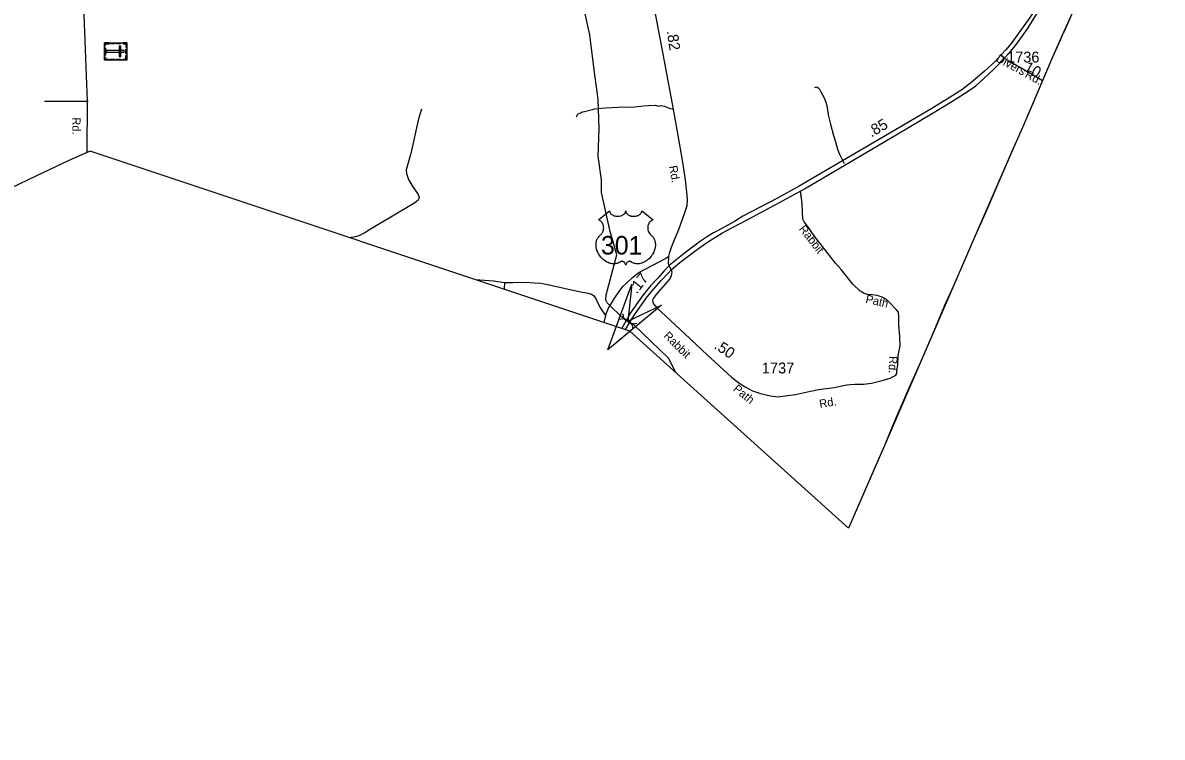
# Model space of a CAD drawing. Extents: x 2220236 to 2384410, y 720751 to 894131.
# Drawn here: x 2332948 to 2346007, y 759382 to 767564 of the extents above; entities that cross this region are included whole.
import ezdxf

# ---------------------------------------------------------------- set-up
doc = ezdxf.new("R2010")
doc.units = 0
doc.layers.add('Default', color=7, linetype='Continuous')

msp = doc.modelspace()

# ---------------------------------------------------------------- linework, layer by layer
at = {"layer": 'Default'}
for p, q in [((2333196, 766668), (2333697, 766667)), ((2342311, 766053), (2342341, 765992)), ((2342341, 765992), (2342360, 765951)), ((2341858, 765636), (2341866, 765586)), ((2338469, 764589), (2338464, 764514)), ((2339627, 764211), (2339608, 764133)), ((2339784, 764168), (2339834, 764179)), ((2339826, 764229), (2339834, 764179)), ((2339834, 764179), (2339934, 764111)), ((2339984, 764122), (2339934, 764111)), ((2339943, 764061), (2339934, 764111))]:
    msp.add_line(p, q, dxfattribs=at)
for points in [[(2346007, 771039), (2345805, 770604), (2345738, 770426), (2345655, 770242), (2345542, 769970), (2345380, 769609), (2345179, 769147), (2345013, 768759), (2344837, 768350), (2344671, 767968), (2344618, 767858), (2344575, 767778), (2344519, 767672), (2344475, 767603), (2344415, 767517), (2344344, 767422), (2344274, 767329), (2344213, 767255), (2344157, 767192)], [(2344197, 767159), (2344264, 767231), (2344324, 767306), (2344405, 767413), (2344471, 767506), (2344512, 767577), (2344558, 767649), (2344614, 767756), (2344658, 767837), (2344712, 767949), (2344878, 768332), (2345061, 768747), (2345222, 769110), (2345417, 769570), (2345492, 769737), (2345625, 770035), (2345780, 770409), (2345847, 770587), (2346007, 771039)], [(2333869, 770476), (2333869, 769168), (2333866, 769052), (2333861, 768940), (2333848, 768844), (2333830, 768746), (2333807, 768664), (2333768, 768560), (2333724, 768430), (2333700, 768346), (2333676, 768235), (2333669, 768146), (2333656, 767936), (2333647, 767656), (2333688, 766661), (2333684, 766078)], [(2340358, 764783), (2340350, 764809), (2340352, 764881), (2340352, 764892), (2340365, 764938), (2340384, 764993), (2340421, 765091), (2340468, 765197), (2340495, 765274), (2340529, 765367), (2340561, 765471), (2340566, 765534), (2340564, 765589), (2340542, 765767), (2340508, 765991), (2340460, 766272), (2340405, 766576), (2340254, 767387), (2340151, 767932)], [(2340427, 763565), (2340350, 763724), (2339955, 764100), (2339884, 764145), (2339821, 764187), (2339797, 764208), (2339689, 764314), (2339644, 764355), (2339629, 764389), (2339633, 764447), (2339757, 764906), (2339681, 765175), (2339579, 765621), (2339579, 765767), (2339544, 766035), (2339553, 766350), (2339542, 766689), (2339498, 767026), (2339448, 767426), (2339379, 767737)], [(2344995, 767717), (2344874, 767449), (2344869, 767440), (2344861, 767420), (2344840, 767373), (2344749, 767169), (2344422, 766401), (2344317, 766167), (2344301, 766131), (2344300, 766129), (2344300, 766129), (2344299, 766128), (2344295, 766118), (2344234, 765976), (2343848, 765089), (2342827, 762730), (2342412, 761777)], [(2344995, 767717), (2344865, 767429), (2344749, 767169), (2344636, 766904), (2344524, 766640), (2344422, 766401), (2344301, 766131), (2344153, 765788), (2343991, 765415), (2343848, 765089), (2343739, 764840), (2343615, 764552), (2343513, 764328), (2343369, 763987), (2343235, 763678), (2343104, 763380), (2342940, 763003), (2342827, 762730), (2342663, 762355), (2342516, 762013), (2342412, 761777)], [(2344157, 767192), (2344087, 767117), (2343970, 767010), (2343832, 766892), (2343710, 766796), (2343565, 766703), (2343346, 766573), (2342950, 766338), (2342344, 765982), (2341847, 765692), (2341599, 765555), (2341202, 765349), (2341103, 765290), (2340952, 765206), (2340866, 765158), (2340796, 765116), (2340716, 765063), (2340622, 764996), (2340546, 764939), (2340451, 764859), (2340377, 764798), (2340358, 764783)], [(2344157, 767192), (2344197, 767159)], [(2340379, 764735), (2340404, 764756), (2340480, 764819), (2340573, 764893), (2340651, 764950), (2340735, 765011), (2340820, 765068), (2340906, 765122), (2340967, 765158), (2341076, 765217), (2341249, 765309), (2341621, 765506), (2341908, 765664), (2342445, 765979), (2342975, 766291), (2343363, 766522), (2343595, 766661), (2343741, 766753), (2343872, 766842), (2344066, 767022), (2344144, 767101), (2344197, 767159)], [(2344197, 767159), (2344256, 767125), (2344502, 766985), (2344636, 766905)], [(2342027, 766825), (2342048, 766830), (2342064, 766821), (2342078, 766804), (2342094, 766774), (2342134, 766704), (2342153, 766657), (2342164, 766617), (2342177, 766510), (2342205, 766405), (2342240, 766274), (2342261, 766202), (2342284, 766117), (2342305, 766066), (2342311, 766053)], [(2337517, 766575), (2337483, 766464), (2337394, 766066), (2337341, 765882), (2337346, 765838), (2337367, 765771), (2337411, 765697), (2337478, 765598), (2337490, 765562), (2337481, 765533), (2337440, 765502), (2337167, 765338), (2336934, 765202), (2336868, 765159), (2336801, 765125), (2336761, 765111), (2336694, 765103)], [(2339295, 766489), (2339297, 766496), (2339304, 766513), (2339312, 766521), (2339342, 766533), (2339358, 766545), (2339384, 766550), (2339503, 766579), (2339625, 766592), (2339773, 766598), (2339961, 766602), (2340057, 766612), (2340125, 766616), (2340197, 766619), (2340235, 766610), (2340261, 766616), (2340281, 766614), (2340301, 766609), (2340357, 766587), (2340405, 766576)], [(2342412, 761777), (2339905, 764034), (2333719, 766093), (2333476, 765987), (2333097, 765808), (2332618, 765577), (2331884, 765219), (2331397, 764984), (2330995, 764787), (2330642, 764712), (2329773, 764522), (2328498, 764247), (2327461, 764022), (2326785, 763875), (2326483, 763723), (2325606, 763278), (2324918, 762929), (2323369, 762135), (2322391, 761632), (2321693, 761275), (2320800, 760815), (2319981, 760403), (2317987, 759382)], [(2341974, 763347), (2342067, 763363), (2342157, 763374), (2342247, 763389), (2342316, 763401), (2342353, 763409), (2342392, 763416), (2342435, 763422), (2342485, 763424), (2342583, 763424), (2342674, 763435), (2342798, 763468), (2342887, 763494), (2342917, 763509), (2342949, 763526), (2342965, 763544), (2342967, 763578), (2342975, 763646), (2342980, 763754), (2343002, 763865), (2342999, 763973), (2342988, 764101), (2342988, 764194), (2342984, 764251), (2342958, 764281), (2342886, 764357), (2342847, 764396), (2342798, 764422), (2342739, 764439), (2342683, 764448), (2342628, 764452), (2342589, 764464), (2342546, 764492), (2342461, 764570), (2342326, 764737), (2342263, 764811), (2342112, 765003), (2342018, 765123), (2341983, 765175), (2341963, 765205), (2341905, 765286), (2341888, 765314), (2341882, 765489), (2341873, 765561), (2341866, 765586)], [(2339627, 764211), (2339661, 764296), (2339726, 764402), (2339784, 764487), (2339830, 764547), (2339872, 764584), (2339936, 764648), (2340010, 764706), (2340315, 764863), (2340352, 764892)], [(2340358, 764783), (2340299, 764722), (2340225, 764638), (2340143, 764552), (2340063, 764451), (2340002, 764370), (2339914, 764244), (2339873, 764173), (2339813, 764065)], [(2339857, 764050), (2339907, 764135), (2339958, 764219), (2340038, 764335), (2340103, 764427), (2340183, 764522), (2340263, 764613), (2340343, 764697), (2340379, 764735)], [(2340379, 764735), (2340385, 764713), (2340383, 764688), (2340379, 764664), (2340377, 764660), (2340365, 764633), (2340204, 764448), (2340175, 764410), (2340167, 764387), (2340168, 764364), (2340175, 764345), (2340211, 764304), (2340537, 764003), (2340793, 763761), (2341072, 763507), (2341156, 763442), (2341229, 763393), (2341313, 763349), (2341403, 763319), (2341518, 763290), (2341600, 763282), (2341685, 763290), (2341805, 763307), (2341974, 763347)], [(2340379, 764735), (2340358, 764783)], [(2338135, 764623), (2338343, 764607), (2338469, 764589)], [(2338469, 764589), (2338565, 764589), (2338707, 764595), (2338809, 764586), (2338884, 764581), (2338960, 764567), (2339049, 764546), (2339306, 764492), (2339423, 764466), (2339465, 764456), (2339488, 764441), (2339499, 764427), (2339514, 764407), (2339528, 764380), (2339552, 764331), (2339570, 764296), (2339627, 764211)]]:
    msp.add_lwpolyline(points, dxfattribs=at)
for points in [[(2334140, 767336), (2334140, 767137), (2333886, 767137), (2333886, 767336)], [(2333886, 767303), (2333897, 767303), (2333897, 767325), (2333938, 767325), (2333938, 767336), (2333886, 767336)], [(2333955, 767336), (2333999, 767336), (2333999, 767325), (2333955, 767325)], [(2334023, 767336), (2334066, 767336), (2334066, 767325), (2334023, 767325)], [(2334097, 767336), (2334097, 767325), (2334129, 767325), (2334129, 767284), (2334140, 767284), (2334140, 767336)], [(2333897, 767279), (2333897, 767194), (2333886, 767194), (2333886, 767279)], [(2333886, 767170), (2333897, 767170), (2333897, 767148), (2333937, 767148), (2333937, 767137), (2333886, 767137)], [(2334111, 767227), (2334111, 767246), (2333908, 767246), (2333908, 767227)], [(2334072, 767295), (2334053, 767295), (2334053, 767178), (2334072, 767178)], [(2334097, 767137), (2334097, 767148), (2334129, 767148), (2334129, 767189), (2334140, 767189), (2334140, 767137)], [(2334140, 767262), (2334140, 767210), (2334129, 767210), (2334129, 767262)], [(2333958, 767149), (2334001, 767149), (2334001, 767137), (2333958, 767137)], [(2334024, 767149), (2334067, 767149), (2334067, 767137), (2334024, 767137)], [(2339674, 765410), (2339674, 765404), (2339676, 765398), (2339677, 765395), (2339680, 765389), (2339684, 765381), (2339691, 765374), (2339699, 765368), (2339704, 765364), (2339713, 765360), (2339723, 765355), (2339734, 765352), (2339745, 765350), (2339758, 765349), (2339770, 765348), (2339783, 765349), (2339798, 765352), (2339804, 765354), (2339812, 765356), (2339819, 765359), (2339827, 765363), (2339833, 765367), (2339837, 765371), (2339844, 765377), (2339850, 765384), (2339852, 765388), (2339854, 765392), (2339857, 765399), (2339857, 765403), (2339858, 765410), (2339858, 765404), (2339859, 765400), (2339860, 765397), (2339862, 765393), (2339864, 765387), (2339867, 765383), (2339873, 765376), (2339877, 765373), (2339880, 765370), (2339889, 765364), (2339899, 765359), (2339904, 765357), (2339909, 765355), (2339916, 765353), (2339922, 765351), (2339929, 765350), (2339936, 765349), (2339943, 765348), (2339949, 765348), (2339956, 765348), (2339962, 765349), (2339969, 765350), (2339976, 765351), (2339982, 765352), (2339989, 765354), (2339996, 765357), (2340003, 765359), (2340011, 765363), (2340017, 765367), (2340022, 765371), (2340027, 765376), (2340033, 765383), (2340036, 765387), (2340038, 765392), (2340040, 765397), (2340041, 765402), (2340042, 765406), (2340042, 765410), (2340171, 765308), (2340168, 765306), (2340161, 765303), (2340155, 765300), (2340146, 765294), (2340142, 765290), (2340139, 765287), (2340135, 765283), (2340132, 765279), (2340128, 765274), (2340125, 765269), (2340122, 765263), (2340119, 765258), (2340115, 765248), (2340113, 765241), (2340112, 765236), (2340111, 765224), (2340110, 765219), (2340110, 765213), (2340111, 765208), (2340111, 765202), (2340112, 765197), (2340113, 765192), (2340115, 765185), (2340117, 765178), (2340120, 765171), (2340126, 765160), (2340133, 765149), (2340139, 765142), (2340144, 765137), (2340152, 765130), (2340156, 765126), (2340161, 765122), (2340169, 765112), (2340172, 765108), (2340176, 765103), (2340179, 765098), (2340182, 765092), (2340184, 765087), (2340189, 765076), (2340192, 765066), (2340194, 765060), (2340196, 765048), (2340197, 765041), (2340198, 765029), (2340198, 765014), (2340197, 765000), (2340194, 764983), (2340192, 764974), (2340189, 764962), (2340185, 764952), (2340179, 764937), (2340174, 764927), (2340167, 764914), (2340163, 764907), (2340157, 764899), (2340151, 764890), (2340143, 764880), (2340133, 764869), (2340126, 764862), (2340116, 764853), (2340109, 764848), (2340101, 764841), (2340089, 764833), (2340077, 764826), (2340067, 764821), (2340059, 764817), (2340047, 764813), (2340028, 764808), (2340021, 764806), (2340013, 764805), (2340005, 764804), (2339998, 764804), (2339988, 764804), (2339978, 764805), (2339969, 764806), (2339959, 764808), (2339948, 764811), (2339939, 764815), (2339930, 764820), (2339914, 764830), (2339909, 764832), (2339907, 764833), (2339901, 764833), (2339895, 764832), (2339889, 764829), (2339885, 764828), (2339880, 764824), (2339877, 764822), (2339872, 764817), (2339869, 764814), (2339867, 764811), (2339863, 764804), (2339861, 764801), (2339859, 764796), (2339858, 764790), (2339856, 764798), (2339853, 764803), (2339851, 764808), (2339848, 764812), (2339843, 764817), (2339839, 764821), (2339835, 764825), (2339829, 764828), (2339825, 764830), (2339821, 764832), (2339817, 764833), (2339813, 764833), (2339810, 764833), (2339806, 764832), (2339800, 764828), (2339794, 764824), (2339788, 764820), (2339781, 764817), (2339776, 764814), (2339770, 764812), (2339762, 764809), (2339754, 764807), (2339746, 764806), (2339739, 764804), (2339732, 764804), (2339725, 764804), (2339717, 764804), (2339711, 764804), (2339703, 764805), (2339693, 764806), (2339685, 764808), (2339677, 764810), (2339668, 764813), (2339658, 764817), (2339647, 764822), (2339639, 764826), (2339626, 764833), (2339611, 764844), (2339599, 764853), (2339591, 764860), (2339579, 764873), (2339572, 764881), (2339560, 764896), (2339553, 764906), (2339549, 764914), (2339542, 764926), (2339538, 764934), (2339533, 764946), (2339529, 764956), (2339526, 764966), (2339524, 764972), (2339522, 764983), (2339520, 764991), (2339519, 765002), (2339518, 765013), (2339518, 765023), (2339518, 765032), (2339519, 765042), (2339521, 765053), (2339523, 765062), (2339525, 765069), (2339528, 765077), (2339531, 765086), (2339536, 765094), (2339540, 765101), (2339545, 765109), (2339550, 765115), (2339556, 765122), (2339563, 765129), (2339569, 765134), (2339577, 765141), (2339581, 765146), (2339585, 765152), (2339589, 765158), (2339592, 765163), (2339596, 765170), (2339598, 765176), (2339601, 765185), (2339603, 765191), (2339604, 765198), (2339605, 765206), (2339606, 765215), (2339605, 765223), (2339604, 765232), (2339603, 765240), (2339601, 765247), (2339598, 765256), (2339595, 765262), (2339590, 765271), (2339584, 765279), (2339579, 765285), (2339573, 765291), (2339567, 765295), (2339562, 765299), (2339556, 765303), (2339549, 765306), (2339545, 765307)], [(2340267, 764332), (2339655, 763817), (2339928, 764569), (2339884, 764145)]]:
    msp.add_lwpolyline(points, close=True, dxfattribs=at)

# ---------------------------------------------------------------- texts
for s, height, rotation, p in [('.82', 125, 278.4745, (2340328, 767469)), ('Divers', 95, 331.5715, (2344094, 767127)), ('.10', 125, 330.536, (2344372, 767044)), ('Rd.', 95, 331.5715, (2344425, 766944)), ('Rd.', 95, 270.3111, (2333515, 766481)), ('.85', 125, 30.4323, (2342675, 766249)), ('Rd.', 95, 279.9399, (2340354, 765921)), ('Rabbit', 95, 308.0394, (2341838, 765201)), ('.17', 125, 51.6199, (2339984, 764453)), ('Path', 95, 347.183, (2342601, 764359)), ('Rabbit', 95, 315.4976, (2340285, 763971)), ('.50', 125, 325.9298, (2340862, 763842)), ('Rd.', 95, 267.3823, (2342879, 763749)), ('Path', 95, 320.8609, (2341082, 763357)), ('Rd.', 95, 9.7086, (2342085, 763151))]:
    msp.add_text(s, height=height, rotation=rotation, dxfattribs=at).set_placement(p)
for s, height, p in [('1736', 125, (2344228, 767109)), ('301', 212.5, (2339575, 764910)), ('1737', 125, (2341418, 763548))]:
    msp.add_text(s, height=height, dxfattribs=at).set_placement(p)

doc.saveas('drawing.dxf')
